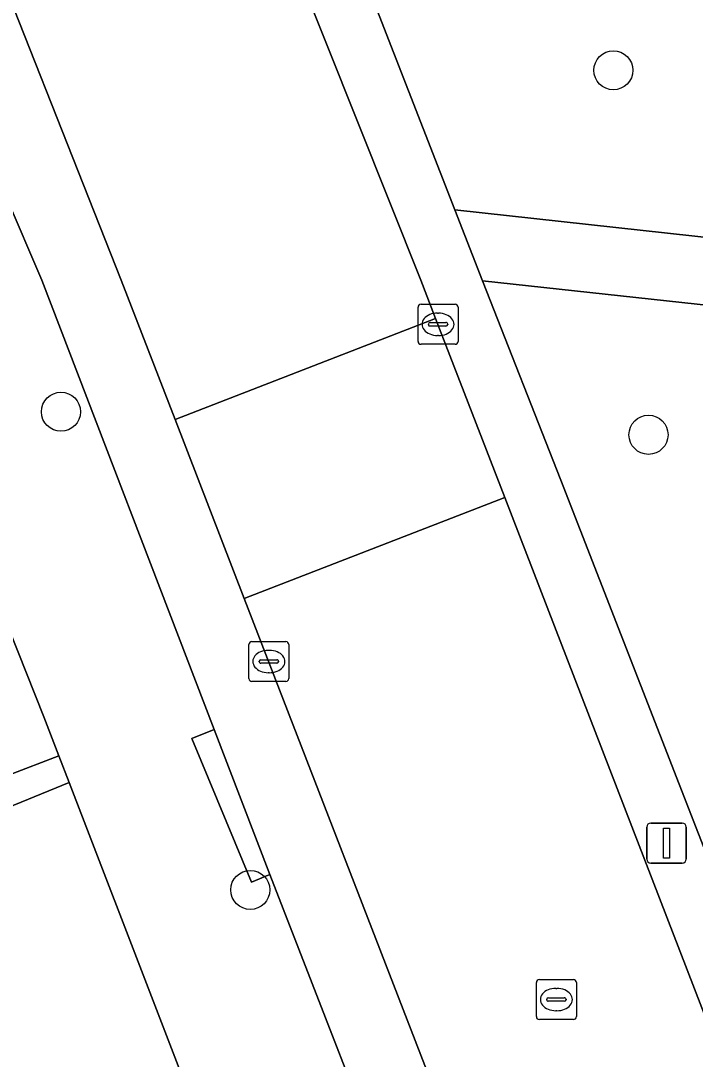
# Model space of a CAD drawing. Extents: x 162989 to 165008, y 383432 to 384338.
# Drawn here: x 164022.13 to 164039.02, y 383980.52 to 384006.49 of the extents above; entities that cross this region are included whole.
import ezdxf

# ---------------------------------------------------------------- set-up
doc = ezdxf.new("R2010")
doc.units = 0
for name, color, linetype in [('IMGEO_Boom', 7, 'Continuous'), ('IMGEO_Erf', 7, 'Continuous'), ('IMGEO_Groenvoorziening', 7, 'Continuous'), ('IMGEO_Kolk', 7, 'Continuous'), ('IMGEO_Lichtmast', 7, 'Continuous'), ('IMGEO_Parkeervlak_open', 7, 'Continuous'), ('IMGEO_Rijbaan_lokaal_open', 7, 'Continuous'), ('IMGEO_Rioolput', 7, 'Continuous'), ('IMGEO_Voetpad_open', 7, 'Continuous')]:
    doc.layers.add(name, color=color, linetype=linetype)

msp = doc.modelspace()

# ---------------------------------------------------------------- linework, layer by layer
at = {"layer": 'IMGEO_Boom'}
for centre in [(164036.965, 384005.251), (164023.136, 383996.71), (164037.845, 383996.134), (164027.876, 383984.75)]:
    msp.add_circle(centre, 0.489, dxfattribs=at)
at = {"layer": 'IMGEO_Erf'}
for points in [[(164021.819, 383987.617), (164023.084, 383988.104), (164022.709, 383989.079), (164018.357, 384000)], [(164052.64, 383911.353), (164023.341, 383987.438), (164006.566, 383980.578), (164008.276, 383976.239), (164010.372, 383970.921), (164010.574, 383971), (164011.167, 383969.484), (164013.96, 383970.559), (164014.355, 383969.533), (164018.448, 383971.108), (164018.394, 383971.249), (164016.476, 383976.231)]]:
    msp.add_lwpolyline(points, dxfattribs=at)
at = {"layer": 'IMGEO_Groenvoorziening'}
for points in [[(164026.406, 384018.688), (164032.996, 384001.758), (164049.048, 384000), (164051.02, 383999.784), (164051.983, 383999.831), (164051.944, 384000), (164051.087, 384003.712), (164045.553, 384026.637)], [(164051.385, 383996.322), (164053.107, 383996.371), (164052.91, 383997.086), (164051.678, 383996.774), (164051.421, 383998.063), (164033.692, 383999.988), (164035.651, 383995), (164049.013, 383960.709), (164056.281, 383964.002)]]:
    msp.add_lwpolyline(points, dxfattribs=at)
at = {"layer": 'IMGEO_Kolk'}
for p, q in [((164032.075, 383998.471), (164032.075, 383999.323)), ((164032.15, 383999.397), (164033.002, 383999.397)), ((164032.563, 383999.177), (164032.588, 383999.177)), ((164033.076, 383999.323), (164033.076, 383998.471)), ((164032.334, 383998.891), (164032.334, 383998.903)), ((164032.377, 383998.94), (164032.775, 383998.94)), ((164032.818, 383998.903), (164032.818, 383998.891)), ((164032.772, 383998.854), (164032.374, 383998.854)), ((164033.002, 383998.397), (164032.15, 383998.397)), ((164032.586, 383998.617), (164032.561, 383998.617)), ((164027.84, 383990.037), (164027.84, 383990.889)), ((164027.915, 383990.963), (164028.767, 383990.963)), ((164028.841, 383990.889), (164028.841, 383990.037)), ((164028.328, 383990.743), (164028.353, 383990.743)), ((164028.099, 383990.457), (164028.099, 383990.469)), ((164028.537, 383990.42), (164028.139, 383990.42)), ((164028.142, 383990.506), (164028.54, 383990.506)), ((164028.583, 383990.469), (164028.583, 383990.457)), ((164028.351, 383990.183), (164028.326, 383990.183)), ((164028.767, 383989.963), (164027.915, 383989.963))]:
    msp.add_line(p, q, dxfattribs=at)
for points in [[(164032.075, 383998.471), (164032.075, 383999.323)], [(164032.15, 383999.397), (164033.002, 383999.397)], [(164033.076, 383999.323), (164033.076, 383998.471)], [(164033.002, 383998.397), (164032.15, 383998.397)], [(164027.84, 383990.037), (164027.84, 383990.889)], [(164027.915, 383990.963), (164028.767, 383990.963)], [(164028.841, 383990.889), (164028.841, 383990.037)], [(164028.767, 383989.963), (164027.915, 383989.963)]]:
    msp.add_lwpolyline(points, dxfattribs=at)
for centre, radius, start, end in [((164032.152, 383999.321), 0.0765, 91.552, 178.448), ((164032.152, 383999.321), 0.0765, 91.552, 178.448), ((164033, 383999.321), 0.0765, 1.552, 88.448), ((164033, 383999.321), 0.0765, 1.552, 88.448), ((164032.374, 383998.9), 0.0403, 85.8775, 175.7526), ((164032.779, 383998.902), 0.0386, 1.7309, 96.639), ((164032.371, 383998.89), 0.0366, 178.938, 274.7102), ((164032.775, 383998.897), 0.043, 264.8664, 352.4533), ((164032.152, 383998.473), 0.0765, 181.552, 268.448), ((164032.152, 383998.473), 0.0765, 181.552, 268.448), ((164033, 383998.473), 0.0765, 271.552, 358.448), ((164033, 383998.473), 0.0765, 271.552, 358.448), ((164027.917, 383990.887), 0.0765, 91.552, 178.448), ((164027.917, 383990.887), 0.0765, 91.552, 178.448), ((164028.765, 383990.887), 0.0765, 1.552, 88.448), ((164028.765, 383990.887), 0.0765, 1.552, 88.448), ((164028.139, 383990.466), 0.0403, 85.8775, 175.7526), ((164028.136, 383990.456), 0.0366, 178.938, 274.7102), ((164028.54, 383990.463), 0.043, 264.8664, 352.4533), ((164028.544, 383990.468), 0.0386, 1.7309, 96.639), ((164027.917, 383990.039), 0.0765, 181.552, 268.448), ((164027.917, 383990.039), 0.0765, 181.552, 268.448), ((164028.765, 383990.039), 0.0765, 271.552, 358.448), ((164028.765, 383990.039), 0.0765, 271.552, 358.448)]:
    msp.add_arc(centre, radius, start, end, dxfattribs=at)
for centre, major_axis, ratio, start_param, end_param in [((164032.562, 383998.897), (-0.387, 0.002), 0.722429, 4.712389, 7.853982), ((164032.587, 383998.897), (-0.39, 0.002), 0.717154, 1.570796, 4.712389), ((164028.327, 383990.463), (-0.387, 0.002), 0.722429, 4.712389, 7.853982), ((164028.352, 383990.463), (-0.39, 0.002), 0.717154, 1.570796, 4.712389)]:
    msp.add_ellipse(centre, major_axis=major_axis, ratio=ratio, start_param=start_param, end_param=end_param, dxfattribs=at)
at = {"layer": 'IMGEO_Lichtmast'}
for p, q in [((164037.8, 383985.521), (164037.8, 383986.321)), ((164037.8, 383986.321), (164037.8, 383985.521)), ((164037.9, 383986.421), (164038.69, 383986.421)), ((164038.69, 383986.421), (164037.9, 383986.421)), ((164038.79, 383986.321), (164038.79, 383985.521)), ((164038.79, 383985.521), (164038.79, 383986.321)), ((164038.69, 383985.421), (164037.9, 383985.421)), ((164037.9, 383985.421), (164038.69, 383985.421))]:
    msp.add_line(p, q, dxfattribs=at)
msp.add_lwpolyline([(164038.22, 383986.296), (164038.37, 383986.296), (164038.37, 383985.546), (164038.22, 383985.546), (164038.22, 383986.296)], dxfattribs=at)
for centre, start, end in [((164037.9, 383986.321), 90, 180), ((164037.9, 383986.321), 90, 180), ((164038.69, 383986.321), 0, 90), ((164038.69, 383986.321), 360, 90), ((164037.9, 383985.521), 180, 270), ((164037.9, 383985.521), 180, 270), ((164038.69, 383985.521), 270, 0), ((164038.69, 383985.521), 270, 0)]:
    msp.add_arc(centre, 0.1, start, end, dxfattribs=at)
at = {"layer": 'IMGEO_Parkeervlak_open'}
for points in [[(164027.726, 383992.038), (164025.993, 383996.514), (164024.643, 384000), (164020.738, 384009.868)], [(164019.97, 384006.252), (164022.657, 384000), (164026.97, 383988.762), (164028.365, 383985.136), (164031.879, 383976.1), (164034.409, 383969.594), (164053.017, 383920.868)], [(164056.319, 383918.197), (164054.725, 383922.314), (164042.621, 383953.571), (164027.726, 383992.038)]]:
    msp.add_lwpolyline(points, dxfattribs=at)
at = {"layer": 'IMGEO_Rijbaan_lokaal_open'}
msp.add_lwpolyline([(164019.997, 384011.791), (164020.738, 384009.868), (164024.643, 384000), (164025.993, 383996.514), (164032.516, 383999.04), (164032.145, 384000), (164025.028, 384017.823)], dxfattribs=at)
for points in [[(164027.726, 383992.038), (164034.247, 383994.563), (164032.516, 383999.04), (164025.993, 383996.514)], [(164034.247, 383994.563), (164027.726, 383992.038), (164042.621, 383953.571), (164054.725, 383922.314), (164061.205, 383924.824), (164060.87, 383925.689), (164049.189, 383955.907)]]:
    msp.add_lwpolyline(points, close=True, dxfattribs=at)
at = {"layer": 'IMGEO_Rioolput'}
for p, q in [((164035.038, 383981.582), (164035.038, 383982.434)), ((164035.113, 383982.508), (164035.965, 383982.508)), ((164035.526, 383982.288), (164035.551, 383982.288)), ((164036.039, 383982.434), (164036.039, 383981.582)), ((164035.34, 383982.051), (164035.738, 383982.051)), ((164035.297, 383982.002), (164035.297, 383982.014)), ((164035.735, 383981.965), (164035.337, 383981.965)), ((164035.781, 383982.014), (164035.781, 383982.002)), ((164035.965, 383981.508), (164035.113, 383981.508)), ((164035.549, 383981.728), (164035.524, 383981.728))]:
    msp.add_line(p, q, dxfattribs=at)
for points in [[(164035.038, 383981.582), (164035.038, 383982.434)], [(164035.113, 383982.508), (164035.965, 383982.508)], [(164036.039, 383982.434), (164036.039, 383981.582)], [(164035.965, 383981.508), (164035.113, 383981.508)]]:
    msp.add_lwpolyline(points, dxfattribs=at)
for centre, radius, start, end in [((164035.115, 383982.432), 0.0765, 91.552, 178.448), ((164035.115, 383982.432), 0.0765, 91.552, 178.448), ((164035.963, 383982.432), 0.0765, 1.552, 88.448), ((164035.963, 383982.432), 0.0765, 1.552, 88.448), ((164035.337, 383982.011), 0.0403, 85.8775, 175.7526), ((164035.742, 383982.013), 0.0386, 1.7309, 96.639), ((164035.334, 383982.001), 0.0366, 178.938, 274.7102), ((164035.738, 383982.008), 0.043, 264.8664, 352.4533), ((164035.115, 383981.584), 0.0765, 181.552, 268.448), ((164035.115, 383981.584), 0.0765, 181.552, 268.448), ((164035.963, 383981.584), 0.0765, 271.552, 358.448), ((164035.963, 383981.584), 0.0765, 271.552, 358.448)]:
    msp.add_arc(centre, radius, start, end, dxfattribs=at)
for centre, major_axis, ratio, start_param, end_param in [((164035.525, 383982.008), (-0.387, 0.002), 0.722429, 4.712389, 7.853982), ((164035.55, 383982.008), (-0.39, 0.002), 0.717154, 1.570796, 4.712389)]:
    msp.add_ellipse(centre, major_axis=major_axis, ratio=ratio, start_param=start_param, end_param=end_param, dxfattribs=at)
at = {"layer": 'IMGEO_Voetpad_open'}
for points in [[(164035.651, 383995), (164033.692, 383999.988), (164032.996, 384001.758), (164026.406, 384018.688), (164025.028, 384017.823), (164032.145, 384000), (164032.516, 383999.04), (164034.247, 383994.563), (164049.189, 383955.907), (164050.744, 383956.46), (164049.808, 383958.807), (164049.013, 383960.709)], [(164026.97, 383988.762), (164026.411, 383988.534), (164027.904, 383984.945), (164028.365, 383985.136)]]:
    msp.add_lwpolyline(points, close=True, dxfattribs=at)
for points in [[(164016.084, 384016.002), (164014.172, 384010.446), (164014.738, 384008.825), (164016.566, 384004.048), (164018.357, 384000), (164022.709, 383989.079), (164023.084, 383988.104), (164023.341, 383987.438), (164052.64, 383911.353)], [(164034.409, 383969.594), (164031.879, 383976.1), (164028.365, 383985.136), (164027.904, 383984.945), (164026.411, 383988.534), (164026.97, 383988.762), (164022.657, 384000), (164019.97, 384006.252)], [(164063.508, 384002.373), (164062.402, 384002.12), (164057.154, 384001.026), (164054.593, 384000.425), (164051.983, 383999.831), (164051.02, 383999.784), (164049.048, 384000), (164032.996, 384001.758), (164033.692, 383999.988), (164051.421, 383998.063), (164051.678, 383996.774), (164052.91, 383997.086), (164059.307, 383998.589)], [(164006.566, 383980.578), (164023.341, 383987.438), (164023.084, 383988.104), (164021.819, 383987.617)]]:
    msp.add_lwpolyline(points, dxfattribs=at)

doc.saveas('drawing.dxf')
